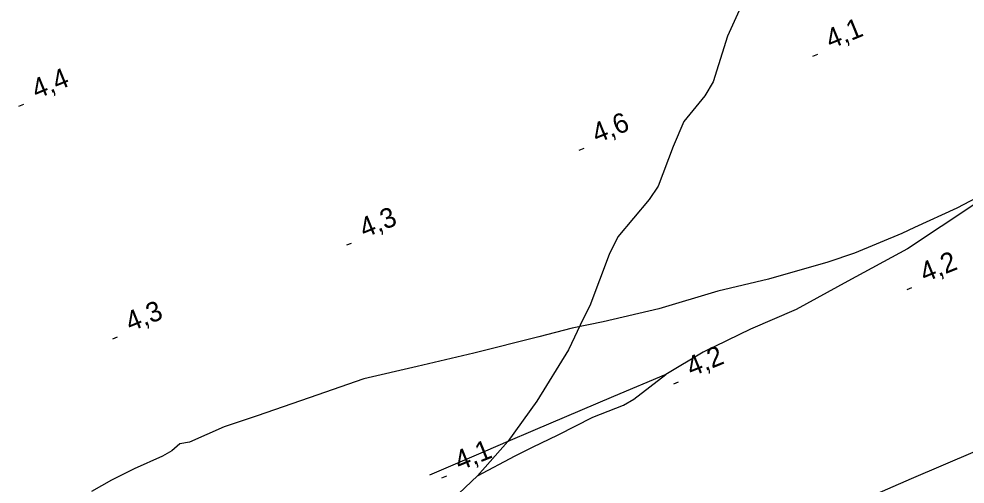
# Model space of a CAD drawing. Extents: x 362852 to 366875, y 5563573 to 5566479.
# Drawn here: x 365323.6 to 365511.6, y 5565436.5 to 5565529 of the extents above; entities that cross this region are included whole.
import ezdxf

# ---------------------------------------------------------------- set-up
doc = ezdxf.new("R2010")
doc.units = 0
for name, color, linetype in [('Niveau 22', 7, 'Continuous'), ('Niveau 3', 7, 'Continuous'), ('Niveau 4', 7, 'Continuous')]:
    doc.layers.add(name, color=color, linetype=linetype)

msp = doc.modelspace()

# ---------------------------------------------------------------- linework, layer by layer
at = {"layer": 'Niveau 22'}
for points in [[(365469.28, 5565536.45), (365464.39, 5565525.58), (365461.54, 5565516.53), (365459.83, 5565513.71), (365455.68, 5565508.63), (365453.59, 5565503.64), (365450.59, 5565495.79), (365448.81, 5565493.13), (365442.6, 5565485.72), (365440.86, 5565482.2), (365436.98, 5565471.94), (365435.66, 5565469.39), (365432.79, 5565463.24), (365426.5, 5565453.04), (365420.72, 5565444.98), (365414.66, 5565438.2)], [(365584.32, 5565532.57), (365574.72, 5565527.22), (365564.12, 5565521.66), (365554.75, 5565516.37), (365542.87, 5565509.97), (365532.47, 5565504.01), (365523.23, 5565498.47), (365519.13, 5565496.01), (365513.52, 5565492.21), (365500.16, 5565483.28), (365488.26, 5565476.88), (365478.04, 5565471.24), (365468.94, 5565467.33), (365459.56, 5565462.77), (365452.14, 5565458.35), (365441.73, 5565453.94), (365425.7, 5565447.09), (365420.72, 5565444.98), (365416.3, 5565443.1), (365405.14, 5565438.27)], [(365594.64, 5565514.24), (365592.07, 5565511.9), (365587.84, 5565507.17), (365581.35, 5565501.93), (365572.97, 5565495.35), (365571.21, 5565493.26), (365564.93, 5565483.13), (365557.43, 5565474.75), (365547.35, 5565466.17), (365537.55, 5565458.39), (365526.58, 5565450.75), (365513.54, 5565443.02), (365500.87, 5565437.55), (365488.87, 5565432.36), (365477.76, 5565426.85), (365463.74, 5565419.71), (365456.25, 5565414.88), (365447.74, 5565406.69), (365439.71, 5565400.66), (365437.27, 5565399.16), (365436.43, 5565398.94), (365433.03, 5565400.22), (365431.25, 5565400.81), (365428.92, 5565400.85)], [(365395.49, 5565416.15), (365402.34, 5565424.22), (365408.48, 5565432.29), (365414.66, 5565438.2), (365422.19, 5565442.16), (365425.65, 5565443.89), (365430.73, 5565446.31), (365437.59, 5565449.81), (365443.72, 5565452.21), (365445.77, 5565453.43), (365452.14, 5565458.35)]]:
    msp.add_lwpolyline(points, dxfattribs=at)
at = {"layer": 'Niveau 3'}
for p, q in [((365481.34, 5565521.64), (365482.3, 5565522.03)), ((365323.58, 5565511.69), (365324.54, 5565512.08)), ((365434.9, 5565502.9), (365435.86, 5565503.29)), ((365388.71, 5565484.07), (365389.67, 5565484.46)), ((365500.06, 5565475.24), (365501.02, 5565475.63)), ((365342.21, 5565465.43), (365343.17, 5565465.82)), ((365453.68, 5565456.48), (365454.64, 5565456.87)), ((365407.61, 5565437.78), (365408.57, 5565438.17))]:
    msp.add_line(p, q, dxfattribs=at)
at = {"layer": 'Niveau 4'}
msp.add_lwpolyline([(365515.24, 5565494.17), (365509.91, 5565491.36), (365501.52, 5565487.54), (365499, 5565486.38), (365489.63, 5565482.46), (365484.32, 5565480.65), (365472.48, 5565477.28), (365462.47, 5565474.91), (365450.69, 5565471.37), (365439.64, 5565468.82), (365433.49, 5565467.54), (365426.89, 5565465.82), (365413.94, 5565462.55), (365402.73, 5565459.94), (365392.09, 5565457.43), (365381.22, 5565453.65), (365370.9, 5565450.08), (365364.37, 5565447.9), (365357.5, 5565444.88), (365355.58, 5565444.53), (365353.98, 5565443.12), (365352.09, 5565442.1), (365346.47, 5565439.53), (365341.96, 5565437.3), (365338.02, 5565435.06)], dxfattribs=at)

# ---------------------------------------------------------------- texts
at = {"layer": 'Niveau 3'}
for s, p in [('4,1  ', (365484.85, 5565523)), ('4,4  ', (365327.09, 5565513.05)), ('4,6  ', (365438.41, 5565504.26)), ('4,3  ', (365392.22, 5565485.43)), ('4,2  ', (365503.57, 5565476.6)), ('4,3  ', (365345.72, 5565466.79)), ('4,2  ', (365457.19, 5565457.84)), ('4,1  ', (365411.12, 5565439.14))]:
    msp.add_text(s, height=3.93, rotation=22.09, dxfattribs=at).set_placement(p)

doc.saveas('drawing.dxf')
